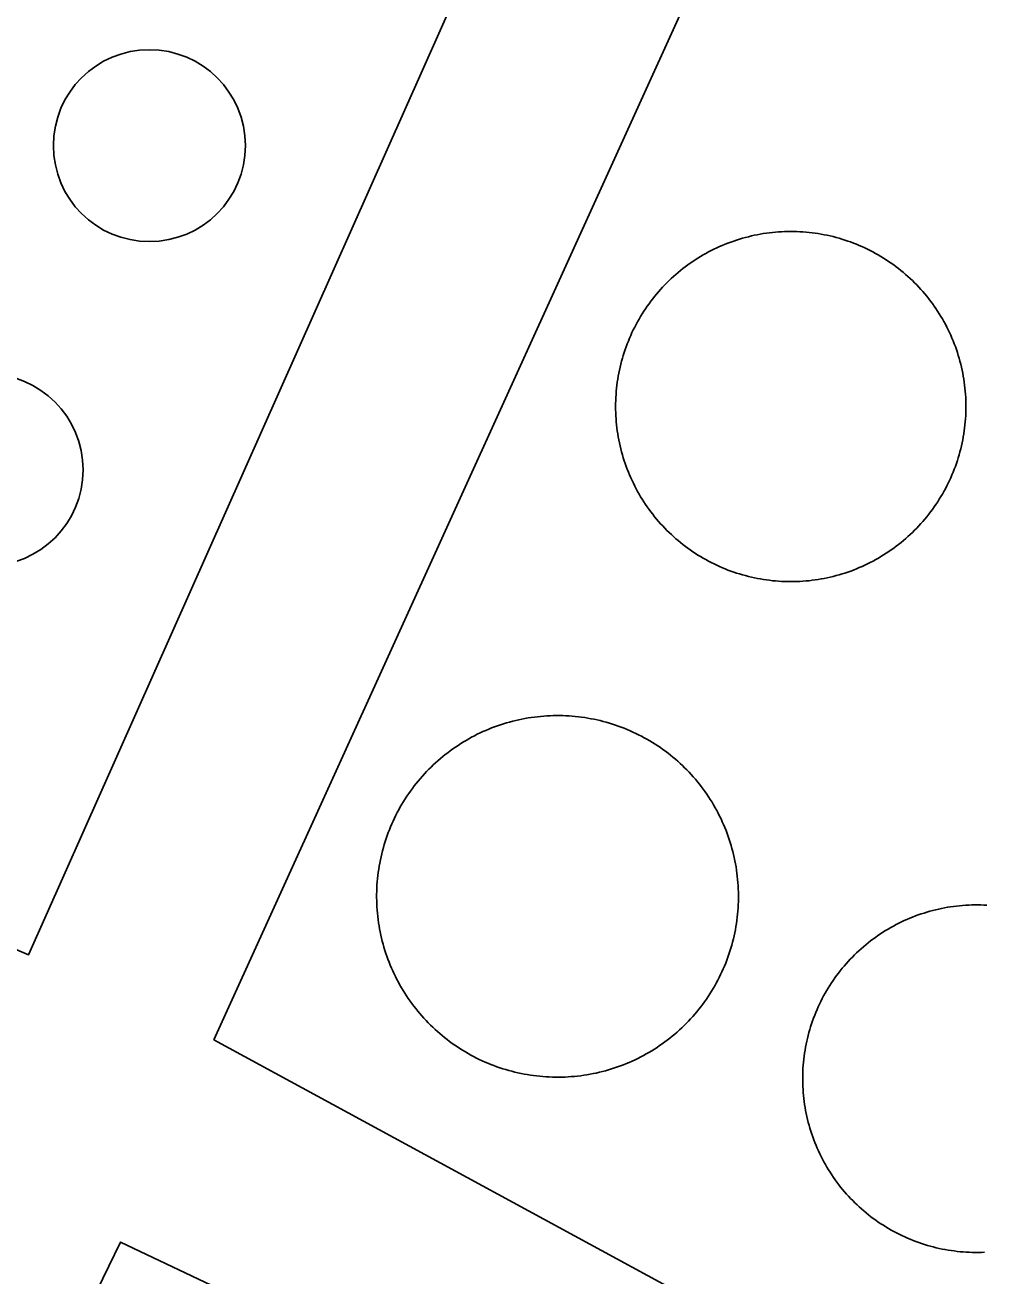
# Model space of a CAD drawing. Extents: x 3683613 to 3738215, y 469626 to 495384.
# Drawn here: x 3700472.5 to 3700526.1, y 478446.3 to 478516.2 of the extents above; entities that cross this region are included whole.
import ezdxf

# ---------------------------------------------------------------- set-up
doc = ezdxf.new("R2010")
doc.units = 0
for name, color, linetype in [('V-DOMW-TANK', 7, 'Continuous'), ('V-ROAD-CNTR', 7, 'Continuous'), ('V-UTIL-LINE', 7, 'Continuous')]:
    doc.layers.add(name, color=color, linetype=linetype)

msp = doc.modelspace()

# ---------------------------------------------------------------- linework, layer by layer
at = {"layer": 'V-DOMW-TANK'}
for points in [[(3700510.089, 478503.153), (3700510.234, 478503.243), (3700510.381, 478503.329), (3700510.531, 478503.413), (3700510.68, 478503.495), (3700510.832, 478503.572), (3700510.986, 478503.65), (3700511.139, 478503.722), (3700511.295, 478503.794), (3700511.451, 478503.861), (3700511.608, 478503.927), (3700511.768, 478503.99), (3700511.928, 478504.05), (3700512.087, 478504.107), (3700512.249, 478504.16), (3700512.413, 478504.211), (3700512.577, 478504.261), (3700512.741, 478504.306), (3700512.907, 478504.349), (3700513.073, 478504.39), (3700513.238, 478504.426), (3700513.406, 478504.459), (3700513.574, 478504.492), (3700513.742, 478504.519), (3700513.912, 478504.545), (3700514.08, 478504.568), (3700514.25, 478504.586), (3700514.42, 478504.601), (3700514.59, 478504.617), (3700514.76, 478504.627), (3700514.932, 478504.631), (3700515.102, 478504.639), (3700515.272, 478504.639), (3700515.444, 478504.639), (3700515.614, 478504.631), (3700515.784, 478504.627), (3700515.956, 478504.617), (3700516.126, 478504.601), (3700516.296, 478504.586), (3700516.464, 478504.568), (3700516.634, 478504.545), (3700516.804, 478504.521), (3700516.972, 478504.492), (3700517.14, 478504.461), (3700517.306, 478504.426), (3700517.474, 478504.39), (3700517.64, 478504.351), (3700517.805, 478504.308), (3700517.969, 478504.263), (3700518.133, 478504.213), (3700518.295, 478504.162), (3700518.457, 478504.107), (3700518.619, 478504.052), (3700518.778, 478503.99), (3700518.938, 478503.929), (3700519.096, 478503.863), (3700519.251, 478503.796), (3700519.407, 478503.724), (3700519.561, 478503.65), (3700519.714, 478503.574), (3700519.866, 478503.497), (3700520.015, 478503.415), (3700520.165, 478503.331), (3700520.31, 478503.245), (3700520.458, 478503.155), (3700520.601, 478503.062), (3700520.742, 478502.968), (3700520.884, 478502.874), (3700521.023, 478502.774), (3700521.16, 478502.671), (3700521.295, 478502.567), (3700521.428, 478502.462), (3700521.562, 478502.354), (3700521.691, 478502.241), (3700521.818, 478502.129), (3700521.944, 478502.014), (3700522.069, 478501.895), (3700522.19, 478501.776), (3700522.309, 478501.655), (3700522.428, 478501.533), (3700522.543, 478501.406), (3700522.655, 478501.277), (3700522.768, 478501.148), (3700522.876, 478501.017), (3700522.981, 478500.881), (3700523.085, 478500.746), (3700523.188, 478500.609), (3700523.286, 478500.47), (3700523.384, 478500.33), (3700523.478, 478500.187), (3700523.569, 478500.044), (3700523.659, 478499.898), (3700523.745, 478499.751), (3700523.829, 478499.601), (3700523.911, 478499.452), (3700523.99, 478499.3), (3700524.066, 478499.149), (3700524.14, 478498.993), (3700524.21, 478498.839), (3700524.279, 478498.682), (3700524.343, 478498.524)], [(3700505.499, 478494.514), (3700505.495, 478494.686), (3700505.493, 478494.856), (3700505.495, 478495.026), (3700505.499, 478495.198), (3700505.505, 478495.368), (3700505.517, 478495.538), (3700505.53, 478495.708), (3700505.546, 478495.878), (3700505.565, 478496.048), (3700505.587, 478496.218), (3700505.614, 478496.386), (3700505.64, 478496.554), (3700505.673, 478496.722), (3700505.706, 478496.89), (3700505.743, 478497.06), (3700505.784, 478497.224), (3700505.825, 478497.387), (3700505.872, 478497.553), (3700505.919, 478497.717), (3700505.97, 478497.879), (3700506.025, 478498.041), (3700506.083, 478498.203), (3700506.142, 478498.362), (3700506.204, 478498.518), (3700506.269, 478498.678), (3700506.337, 478498.835), (3700506.408, 478498.991), (3700506.482, 478499.147), (3700506.558, 478499.298), (3700506.638, 478499.45), (3700506.718, 478499.599), (3700506.802, 478499.747), (3700506.89, 478499.894), (3700506.978, 478500.042), (3700507.07, 478500.185), (3700507.164, 478500.326), (3700507.26, 478500.468), (3700507.361, 478500.605), (3700507.461, 478500.744), (3700507.563, 478500.879), (3700507.672, 478501.012), (3700507.781, 478501.141), (3700507.891, 478501.275), (3700508.004, 478501.402), (3700508.118, 478501.529), (3700508.237, 478501.651), (3700508.356, 478501.774), (3700508.479, 478501.893), (3700508.602, 478502.012), (3700508.729, 478502.129), (3700508.856, 478502.239), (3700508.985, 478502.35), (3700509.118, 478502.458), (3700509.251, 478502.565), (3700509.386, 478502.669), (3700509.523, 478502.772), (3700509.663, 478502.87), (3700509.804, 478502.966), (3700509.945, 478503.06), (3700510.089, 478503.153)], [(3700524.343, 478498.524), (3700524.406, 478498.366), (3700524.466, 478498.207), (3700524.523, 478498.045), (3700524.578, 478497.883), (3700524.629, 478497.719), (3700524.677, 478497.555), (3700524.724, 478497.392), (3700524.767, 478497.226), (3700524.806, 478497.06), (3700524.842, 478496.894), (3700524.877, 478496.726), (3700524.908, 478496.558), (3700524.937, 478496.39), (3700524.961, 478496.224), (3700524.984, 478496.052), (3700525.002, 478495.882), (3700525.019, 478495.712), (3700525.033, 478495.542), (3700525.043, 478495.372), (3700525.051, 478495.202), (3700525.055, 478495.028), (3700525.057, 478494.86), (3700525.055, 478494.69), (3700525.051, 478494.518), (3700525.043, 478494.348), (3700525.033, 478494.178), (3700525.021, 478494.008), (3700525.004, 478493.836), (3700524.984, 478493.668), (3700524.961, 478493.498), (3700524.937, 478493.328), (3700524.908, 478493.162), (3700524.877, 478492.994), (3700524.842, 478492.827), (3700524.806, 478492.659), (3700524.767, 478492.493), (3700524.724, 478492.329), (3700524.679, 478492.163), (3700524.629, 478491.999), (3700524.578, 478491.837), (3700524.525, 478491.676), (3700524.468, 478491.514), (3700524.408, 478491.354), (3700524.345, 478491.196), (3700524.279, 478491.039), (3700524.212, 478490.881), (3700524.142, 478490.725), (3700524.068, 478490.572), (3700523.99, 478490.418), (3700523.913, 478490.267), (3700523.831, 478490.117), (3700523.747, 478489.97), (3700523.661, 478489.822), (3700523.571, 478489.677), (3700523.48, 478489.531), (3700523.386, 478489.39), (3700523.288, 478489.249), (3700523.192, 478489.109), (3700523.087, 478488.972), (3700522.985, 478488.837), (3700522.878, 478488.704), (3700522.77, 478488.573), (3700522.659, 478488.442), (3700522.545, 478488.315), (3700522.43, 478488.188), (3700522.313, 478488.065), (3700522.192, 478487.942), (3700522.071, 478487.823), (3700521.947, 478487.705), (3700521.822, 478487.59), (3700521.695, 478487.477), (3700521.564, 478487.365), (3700521.432, 478487.258), (3700521.299, 478487.152), (3700521.164, 478487.047), (3700521.027, 478486.945), (3700520.888, 478486.846), (3700520.744, 478486.75), (3700520.603, 478486.656), (3700520.46, 478486.564), (3700520.314, 478486.474), (3700520.167, 478486.388), (3700520.019, 478486.304), (3700519.868, 478486.222), (3700519.718, 478486.142), (3700519.565, 478486.066), (3700519.411, 478485.996), (3700519.255, 478485.923), (3700519.098, 478485.855), (3700518.94, 478485.79), (3700518.782, 478485.724), (3700518.623, 478485.665), (3700518.461, 478485.609), (3700518.299, 478485.556), (3700518.137, 478485.505), (3700517.973, 478485.456), (3700517.808, 478485.411), (3700517.646, 478485.37), (3700517.478, 478485.327), (3700517.31, 478485.29)], [(3700517.31, 478485.29), (3700517.144, 478485.257), (3700516.976, 478485.224), (3700516.806, 478485.198), (3700516.638, 478485.171), (3700516.468, 478485.149), (3700516.298, 478485.128), (3700516.13, 478485.114), (3700515.958, 478485.101), (3700515.788, 478485.089), (3700515.618, 478485.083), (3700515.448, 478485.077), (3700515.276, 478485.077), (3700515.106, 478485.077), (3700514.936, 478485.083), (3700514.764, 478485.089), (3700514.594, 478485.101), (3700514.422, 478485.114), (3700514.254, 478485.128), (3700514.084, 478485.149), (3700513.914, 478485.171), (3700513.746, 478485.196), (3700513.578, 478485.224), (3700513.408, 478485.255), (3700513.243, 478485.29), (3700513.077, 478485.327), (3700512.911, 478485.366), (3700512.745, 478485.409), (3700512.581, 478485.454), (3700512.417, 478485.503), (3700512.253, 478485.554), (3700512.092, 478485.609), (3700511.932, 478485.665), (3700511.768, 478485.724), (3700511.612, 478485.788), (3700511.455, 478485.853), (3700511.297, 478485.921), (3700511.141, 478485.992), (3700510.988, 478486.066), (3700510.836, 478486.142), (3700510.685, 478486.22), (3700510.533, 478486.302), (3700510.386, 478486.386), (3700510.238, 478486.47), (3700510.093, 478486.56), (3700509.951, 478486.654), (3700509.806, 478486.748), (3700509.665, 478486.844), (3700509.527, 478486.943), (3700509.39, 478487.045), (3700509.253, 478487.149), (3700509.12, 478487.254), (3700508.989, 478487.365), (3700508.858, 478487.475), (3700508.731, 478487.588), (3700508.606, 478487.702), (3700508.481, 478487.821), (3700508.36, 478487.94), (3700508.239, 478488.061), (3700508.123, 478488.186), (3700508.006, 478488.311), (3700507.891, 478488.442), (3700507.783, 478488.569), (3700507.674, 478488.7), (3700507.568, 478488.835), (3700507.463, 478488.97), (3700507.363, 478489.107), (3700507.262, 478489.247), (3700507.166, 478489.386), (3700507.072, 478489.529), (3700506.98, 478489.673), (3700506.892, 478489.818), (3700506.804, 478489.965), (3700506.72, 478490.115), (3700506.638, 478490.265), (3700506.56, 478490.416), (3700506.484, 478490.568), (3700506.41, 478490.723), (3700506.339, 478490.877), (3700506.271, 478491.033), (3700506.206, 478491.192), (3700506.144, 478491.35), (3700506.083, 478491.51), (3700506.025, 478491.671), (3700505.972, 478491.833), (3700505.921, 478491.997), (3700505.872, 478492.161), (3700505.827, 478492.325), (3700505.784, 478492.491), (3700505.747, 478492.657), (3700505.708, 478492.825), (3700505.673, 478492.99), (3700505.642, 478493.158), (3700505.614, 478493.326), (3700505.589, 478493.494), (3700505.569, 478493.664), (3700505.546, 478493.834), (3700505.53, 478494.004), (3700505.517, 478494.174), (3700505.505, 478494.346), (3700505.499, 478494.514)], [(3700492.57, 478470.38), (3700492.621, 478470.546), (3700492.677, 478470.716), (3700492.734, 478470.882), (3700492.795, 478471.048), (3700492.859, 478471.212), (3700492.924, 478471.376), (3700492.994, 478471.538), (3700493.066, 478471.699), (3700493.141, 478471.861), (3700493.219, 478472.017), (3700493.299, 478472.175), (3700493.383, 478472.33), (3700493.469, 478472.484), (3700493.557, 478472.633), (3700493.647, 478472.787), (3700493.741, 478472.936), (3700493.838, 478473.084), (3700493.938, 478473.229), (3700494.038, 478473.375), (3700494.143, 478473.516), (3700494.249, 478473.657), (3700494.358, 478473.797), (3700494.469, 478473.932), (3700494.583, 478474.065), (3700494.7, 478474.2), (3700494.817, 478474.331), (3700494.938, 478474.46), (3700495.06, 478474.587), (3700495.185, 478474.71), (3700495.312, 478474.833), (3700495.441, 478474.954), (3700495.572, 478475.07), (3700495.708, 478475.185), (3700495.843, 478475.3), (3700495.98, 478475.41), (3700496.119, 478475.517), (3700496.261, 478475.623), (3700496.402, 478475.728), (3700496.547, 478475.828), (3700496.693, 478475.926), (3700496.842, 478476.021), (3700496.992, 478476.115), (3700497.143, 478476.205), (3700497.295, 478476.293), (3700497.45, 478476.379), (3700497.606, 478476.461), (3700497.764, 478476.543), (3700497.921, 478476.617), (3700498.083, 478476.692), (3700498.243, 478476.762), (3700498.405, 478476.832), (3700498.569, 478476.897), (3700498.735, 478476.961), (3700498.9, 478477.02), (3700499.064, 478477.079), (3700499.234, 478477.131), (3700499.404, 478477.182), (3700499.574, 478477.229), (3700499.744, 478477.276), (3700499.914, 478477.315)], [(3700499.914, 478477.315), (3700500.086, 478477.356), (3700500.26, 478477.393), (3700500.432, 478477.426), (3700500.606, 478477.456), (3700500.78, 478477.483), (3700500.955, 478477.508), (3700501.131, 478477.528), (3700501.305, 478477.546), (3700501.483, 478477.561), (3700501.657, 478477.573), (3700501.833, 478477.583), (3700502.009, 478477.587), (3700502.185, 478477.591), (3700502.362, 478477.589), (3700502.538, 478477.587), (3700502.714, 478477.581), (3700502.89, 478477.571), (3700503.066, 478477.559), (3700503.242, 478477.542), (3700503.416, 478477.524), (3700503.592, 478477.501), (3700503.766, 478477.477), (3700503.941, 478477.448), (3700504.115, 478477.417), (3700504.287, 478477.383), (3700504.461, 478477.348), (3700504.631, 478477.307), (3700504.803, 478477.264), (3700504.973, 478477.217), (3700505.143, 478477.17), (3700505.311, 478477.116), (3700505.479, 478477.061), (3700505.644, 478477.004), (3700505.81, 478476.942), (3700505.974, 478476.879), (3700506.138, 478476.813), (3700506.3, 478476.744), (3700506.46, 478476.672), (3700506.621, 478476.596), (3700506.779, 478476.518), (3700506.937, 478476.438), (3700507.092, 478476.354), (3700507.246, 478476.271), (3700507.398, 478476.18), (3700507.549, 478476.09), (3700507.699, 478475.996), (3700507.846, 478475.9), (3700507.991, 478475.802), (3700508.137, 478475.699), (3700508.278, 478475.595), (3700508.419, 478475.488), (3700508.557, 478475.38), (3700508.694, 478475.269), (3700508.829, 478475.154), (3700508.962, 478475.04), (3700509.093, 478474.921), (3700509.222, 478474.8), (3700509.347, 478474.677), (3700509.472, 478474.552), (3700509.595, 478474.425), (3700509.714, 478474.296), (3700509.833, 478474.165), (3700509.947, 478474.032), (3700510.06, 478473.897), (3700510.171, 478473.76), (3700510.277, 478473.62), (3700510.386, 478473.479), (3700510.486, 478473.336), (3700510.59, 478473.19), (3700510.687, 478473.045), (3700510.783, 478472.895), (3700510.877, 478472.746), (3700510.967, 478472.594), (3700511.055, 478472.443), (3700511.139, 478472.287), (3700511.223, 478472.132), (3700511.301, 478471.974), (3700511.379, 478471.816), (3700511.453, 478471.656), (3700511.524, 478471.495), (3700511.592, 478471.333), (3700511.659, 478471.169), (3700511.721, 478471.003), (3700511.78, 478470.837), (3700511.838, 478470.671), (3700511.893, 478470.503), (3700511.944, 478470.335), (3700511.991, 478470.165), (3700512.036, 478469.995), (3700512.079, 478469.823), (3700512.118, 478469.651), (3700512.155, 478469.479), (3700512.186, 478469.305), (3700512.219, 478469.131), (3700512.245, 478468.957), (3700512.27, 478468.783), (3700512.29, 478468.611), (3700512.309, 478468.433), (3700512.323, 478468.257), (3700512.337, 478468.081)], [(3700501.084, 478457.453), (3700500.907, 478457.474), (3700500.733, 478457.501), (3700500.559, 478457.527), (3700500.385, 478457.558), (3700500.213, 478457.593), (3700500.039, 478457.63), (3700499.869, 478457.671), (3700499.697, 478457.714), (3700499.527, 478457.759), (3700499.357, 478457.808), (3700499.189, 478457.859), (3700499.021, 478457.914), (3700498.855, 478457.972), (3700498.689, 478458.033), (3700498.526, 478458.097), (3700498.362, 478458.164), (3700498.2, 478458.23), (3700498.038, 478458.305), (3700497.878, 478458.379), (3700497.721, 478458.457), (3700497.563, 478458.537), (3700497.407, 478458.621), (3700497.254, 478458.707), (3700497.102, 478458.795), (3700496.951, 478458.889), (3700496.801, 478458.979), (3700496.654, 478459.078), (3700496.508, 478459.176), (3700496.363, 478459.274), (3700496.222, 478459.381), (3700496.08, 478459.487), (3700495.943, 478459.596), (3700495.806, 478459.708), (3700495.671, 478459.821), (3700495.538, 478459.938), (3700495.407, 478460.057), (3700495.277, 478460.175), (3700495.153, 478460.298), (3700495.028, 478460.423), (3700494.905, 478460.55), (3700494.786, 478460.681), (3700494.667, 478460.812), (3700494.552, 478460.943), (3700494.44, 478461.081), (3700494.329, 478461.218), (3700494.221, 478461.357), (3700494.114, 478461.498), (3700494.012, 478461.642), (3700493.909, 478461.785), (3700493.813, 478461.932), (3700493.717, 478462.08), (3700493.623, 478462.229), (3700493.533, 478462.381), (3700493.445, 478462.535), (3700493.361, 478462.688), (3700493.277, 478462.844), (3700493.199, 478463.002), (3700493.121, 478463.159), (3700493.047, 478463.321), (3700492.976, 478463.479), (3700492.908, 478463.645), (3700492.84, 478463.806), (3700492.779, 478463.972), (3700492.72, 478464.138), (3700492.662, 478464.304), (3700492.607, 478464.472), (3700492.556, 478464.644), (3700492.509, 478464.812), (3700492.464, 478464.982), (3700492.421, 478465.152), (3700492.382, 478465.324), (3700492.345, 478465.498), (3700492.312, 478465.67), (3700492.281, 478465.844), (3700492.255, 478466.018), (3700492.23, 478466.192), (3700492.21, 478466.368), (3700492.191, 478466.543), (3700492.179, 478466.719), (3700492.165, 478466.895), (3700492.156, 478467.071), (3700492.15, 478467.247), (3700492.146, 478467.423), (3700492.146, 478467.599), (3700492.15, 478467.775), (3700492.158, 478467.952), (3700492.167, 478468.128), (3700492.181, 478468.304), (3700492.195, 478468.48), (3700492.214, 478468.656), (3700492.238, 478468.83), (3700492.261, 478469.004), (3700492.289, 478469.178), (3700492.32, 478469.352), (3700492.355, 478469.526), (3700492.392, 478469.698), (3700492.431, 478469.871), (3700492.474, 478470.038), (3700492.521, 478470.21), (3700492.57, 478470.38)], [(3700512.337, 478468.081), (3700512.343, 478467.904), (3700512.35, 478467.728), (3700512.352, 478467.552), (3700512.352, 478467.376), (3700512.35, 478467.2), (3700512.341, 478467.024), (3700512.333, 478466.848), (3700512.319, 478466.669), (3700512.305, 478466.495), (3700512.286, 478466.321), (3700512.264, 478466.145), (3700512.239, 478465.971), (3700512.21, 478465.797), (3700512.18, 478465.623), (3700512.145, 478465.451), (3700512.108, 478465.279), (3700512.069, 478465.107), (3700512.026, 478464.935), (3700511.977, 478464.765), (3700511.93, 478464.597), (3700511.879, 478464.427), (3700511.823, 478464.259), (3700511.766, 478464.093), (3700511.704, 478463.929), (3700511.641, 478463.763), (3700511.575, 478463.597), (3700511.506, 478463.438), (3700511.434, 478463.276), (3700511.358, 478463.118), (3700511.281, 478462.959), (3700511.201, 478462.803), (3700511.117, 478462.647), (3700511.031, 478462.492), (3700510.943, 478462.34), (3700510.853, 478462.188), (3700510.758, 478462.039), (3700510.662, 478461.892), (3700510.562, 478461.746), (3700510.461, 478461.603), (3700510.357, 478461.459), (3700510.25, 478461.318), (3700510.142, 478461.181), (3700510.031, 478461.044), (3700509.917, 478460.908), (3700509.8, 478460.775), (3700509.683, 478460.644), (3700509.564, 478460.517), (3700509.439, 478460.39), (3700509.314, 478460.265), (3700509.187, 478460.143), (3700509.058, 478460.024), (3700508.927, 478459.905), (3700508.792, 478459.79), (3700508.657, 478459.678), (3700508.518, 478459.567), (3700508.381, 478459.458), (3700508.239, 478459.352), (3700508.098, 478459.25), (3700507.951, 478459.149), (3700507.807, 478459.051), (3700507.658, 478458.955), (3700507.508, 478458.863), (3700507.355, 478458.77), (3700507.205, 478458.684), (3700507.049, 478458.598), (3700506.894, 478458.516), (3700506.736, 478458.437), (3700506.578, 478458.359), (3700506.419, 478458.285), (3700506.257, 478458.213), (3700506.095, 478458.146), (3700505.931, 478458.08), (3700505.765, 478458.017), (3700505.599, 478457.957), (3700505.434, 478457.9), (3700505.266, 478457.847), (3700505.096, 478457.796), (3700504.928, 478457.746), (3700504.756, 478457.701), (3700504.586, 478457.658), (3700504.414, 478457.619), (3700504.242, 478457.583), (3700504.067, 478457.55), (3700503.893, 478457.519), (3700503.719, 478457.492), (3700503.545, 478457.468), (3700503.369, 478457.447), (3700503.195, 478457.429), (3700503.019, 478457.415), (3700502.843, 478457.402), (3700502.667, 478457.394), (3700502.491, 478457.388), (3700502.314, 478457.386), (3700502.136, 478457.386), (3700501.962, 478457.39), (3700501.786, 478457.398), (3700501.61, 478457.406), (3700501.434, 478457.419), (3700501.258, 478457.433), (3700501.084, 478457.453)], [(3700518.043, 478463.335), (3700518.15, 478463.468), (3700518.258, 478463.597), (3700518.369, 478463.727), (3700518.481, 478463.851), (3700518.6, 478463.976), (3700518.715, 478464.099), (3700518.836, 478464.218), (3700518.954, 478464.337), (3700519.079, 478464.452), (3700519.206, 478464.566), (3700519.333, 478464.677), (3700519.464, 478464.785), (3700519.595, 478464.894), (3700519.729, 478464.998), (3700519.864, 478465.101), (3700520.001, 478465.199), (3700520.14, 478465.297), (3700520.279, 478465.392), (3700520.421, 478465.484), (3700520.568, 478465.574), (3700520.71, 478465.662), (3700520.857, 478465.748), (3700521.004, 478465.83), (3700521.154, 478465.91), (3700521.306, 478465.983), (3700521.457, 478466.061), (3700521.609, 478466.133), (3700521.766, 478466.203), (3700521.922, 478466.268), (3700522.08, 478466.332), (3700522.235, 478466.393), (3700522.397, 478466.45), (3700522.557, 478466.506), (3700522.717, 478466.559), (3700522.88, 478466.608), (3700523.04, 478466.655), (3700523.206, 478466.702), (3700523.368, 478466.741), (3700523.536, 478466.78), (3700523.702, 478466.815), (3700523.868, 478466.848), (3700524.033, 478466.876), (3700524.201, 478466.905), (3700524.369, 478466.928), (3700524.537, 478466.948), (3700524.705, 478466.966), (3700524.875, 478466.981), (3700525.043, 478466.993), (3700525.213, 478467.003), (3700525.383, 478467.009), (3700525.551, 478467.012), (3700525.721, 478467.012), (3700525.891, 478467.009), (3700526.061, 478467.003), (3700526.229, 478466.995)], [(3700521.029, 478448.762), (3700520.882, 478448.844), (3700520.734, 478448.93), (3700520.589, 478449.016), (3700520.445, 478449.108), (3700520.304, 478449.198), (3700520.163, 478449.292), (3700520.023, 478449.388), (3700519.886, 478449.489), (3700519.751, 478449.591), (3700519.618, 478449.694), (3700519.485, 478449.8), (3700519.356, 478449.909), (3700519.227, 478450.021), (3700519.102, 478450.134), (3700518.977, 478450.249), (3700518.854, 478450.367), (3700518.735, 478450.486), (3700518.616, 478450.609), (3700518.502, 478450.732), (3700518.387, 478450.857), (3700518.277, 478450.984), (3700518.168, 478451.115), (3700518.059, 478451.246), (3700517.955, 478451.379), (3700517.855, 478451.514), (3700517.754, 478451.652), (3700517.656, 478451.789), (3700517.562, 478451.932), (3700517.47, 478452.073), (3700517.379, 478452.217), (3700517.291, 478452.362), (3700517.207, 478452.51), (3700517.123, 478452.657), (3700517.044, 478452.807), (3700516.968, 478452.958), (3700516.892, 478453.11), (3700516.82, 478453.263), (3700516.751, 478453.417), (3700516.685, 478453.573), (3700516.622, 478453.73), (3700516.56, 478453.888), (3700516.503, 478454.048), (3700516.448, 478454.207), (3700516.394, 478454.369), (3700516.345, 478454.531), (3700516.298, 478454.695), (3700516.253, 478454.857), (3700516.214, 478455.023), (3700516.173, 478455.186), (3700516.138, 478455.352), (3700516.106, 478455.516), (3700516.077, 478455.686), (3700516.05, 478455.854), (3700516.026, 478456.022), (3700516.005, 478456.19), (3700515.987, 478456.358), (3700515.973, 478456.526), (3700515.96, 478456.696), (3700515.95, 478456.866), (3700515.946, 478457.034), (3700515.942, 478457.204), (3700515.942, 478457.374), (3700515.946, 478457.542), (3700515.95, 478457.712), (3700515.958, 478457.882), (3700515.97, 478458.049), (3700515.985, 478458.219), (3700516.001, 478458.387), (3700516.022, 478458.555), (3700516.046, 478458.723), (3700516.071, 478458.891), (3700516.102, 478459.059), (3700516.132, 478459.225), (3700516.167, 478459.391), (3700516.206, 478459.555), (3700516.247, 478459.721), (3700516.29, 478459.884), (3700516.337, 478460.046), (3700516.386, 478460.208), (3700516.437, 478460.37), (3700516.493, 478460.53), (3700516.55, 478460.689), (3700516.611, 478460.849), (3700516.675, 478461.007), (3700516.741, 478461.162), (3700516.81, 478461.316), (3700516.88, 478461.47), (3700516.956, 478461.623), (3700517.031, 478461.773), (3700517.111, 478461.924), (3700517.193, 478462.072), (3700517.277, 478462.219), (3700517.365, 478462.365), (3700517.453, 478462.508), (3700517.545, 478462.649), (3700517.64, 478462.791), (3700517.738, 478462.93), (3700517.836, 478463.067), (3700517.939, 478463.202), (3700518.043, 478463.335)], [(3700526.09, 478447.603), (3700525.92, 478447.596), (3700525.75, 478447.592), (3700525.58, 478447.592), (3700525.412, 478447.594), (3700525.242, 478447.601), (3700525.072, 478447.609), (3700524.904, 478447.621), (3700524.734, 478447.635), (3700524.566, 478447.654), (3700524.398, 478447.676), (3700524.23, 478447.697), (3700524.062, 478447.723), (3700523.896, 478447.752), (3700523.726, 478447.785), (3700523.562, 478447.82), (3700523.401, 478447.857), (3700523.233, 478447.898), (3700523.069, 478447.945), (3700522.907, 478447.988), (3700522.745, 478448.037), (3700522.583, 478448.09), (3700522.424, 478448.145), (3700522.264, 478448.203), (3700522.106, 478448.262), (3700521.949, 478448.326), (3700521.793, 478448.389), (3700521.637, 478448.461), (3700521.484, 478448.532), (3700521.33, 478448.606), (3700521.181, 478448.682), (3700521.029, 478448.762)]]:
    msp.add_lwpolyline(points, dxfattribs=at)
for centre in [(3700479.456, 478509.435), (3700470.396, 478491.315)]:
    msp.add_circle(centre, 5.361, dxfattribs=at)
at = {"layer": 'V-ROAD-CNTR'}
msp.add_spline([(3701000.457, 478961.968), (3700998.155, 479020.493), (3700975.735, 479052.405), (3700904.772, 479073.126), (3700875.582, 479079.536), (3700847.925, 479086.739), (3700835.723, 479075.962), (3700812.342, 479034.704), (3700774.167, 478970.886), (3700724.842, 478860.208), (3700480.153, 478308.891)], degree=3, dxfattribs=at)
at = {"layer": 'V-UTIL-LINE'}
msp.add_line((3700483.055, 478459.479), (3700559.486, 478627.622), dxfattribs=at)
for points in [[(3700554.475, 478817.023), (3700536.453, 478773.88), (3700525.834, 478749.965), (3700587.169, 478719.882), (3700545.14, 478631.609), (3700500.629, 478649.886), (3700496.914, 478641.366), (3700542.81, 478621.74), (3700472.713, 478464.23), (3700336.396, 478522.85)], [(3700483.055, 478459.479), (3700567.5, 478413.569), (3700619.476, 478517.613), (3700692.473, 478675.264), (3700643.522, 478697.719), (3700645.136, 478700.49), (3700603.713, 478714.795), (3700559.486, 478627.622)], [(3700414.234, 478316.983), (3700420.618, 478330.459), (3700477.841, 478448.174), (3700565.839, 478406.413), (3700501.426, 478274.121)]]:
    msp.add_lwpolyline(points, dxfattribs=at)

doc.saveas('drawing.dxf')
